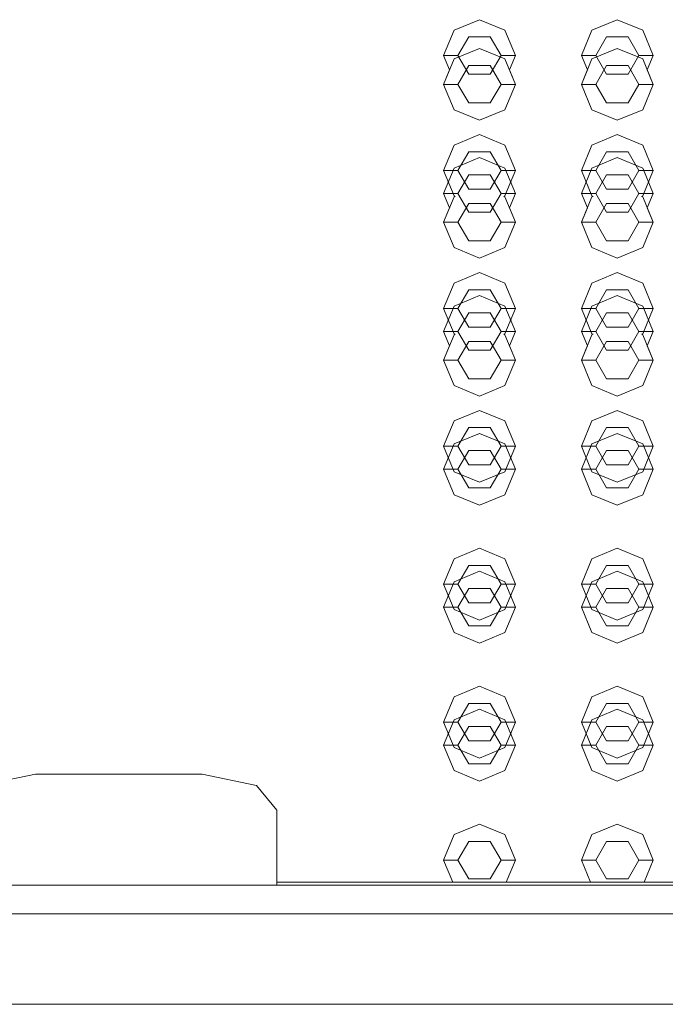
# Model space of a CAD drawing. Header units: millimetres. Extents: x 321 to 585, y -277 to 9.
# Tile 708 of 1056: x 349.994 to 350.444, y -25.745 to -25.06. Entities that reach past the tile are written whole.
import ezdxf

# ---------------------------------------------------------------- set-up
doc = ezdxf.new("R2010")
doc.units = ezdxf.units.MM
doc.header["$MEASUREMENT"] = 0
doc.layers.add('IFC-Elemento construtivo genérico-Contorno', color=253, linetype='Continuous', lineweight=5)

msp = doc.modelspace()

# ---------------------------------------------------------------- linework, layer by layer
at = {"layer": 'IFC-Elemento construtivo genérico-Contorno', "lineweight": 5}
for p, q in [((350.29653, -25.06703), (350.31421, -25.05972)), ((350.31421, -25.05972), (350.33189, -25.06703)), ((350.39254, -25.06703), (350.41021, -25.05972)), ((350.41021, -25.05972), (350.42789, -25.06703)), ((350.28921, -25.08472), (350.29653, -25.06703)), ((350.29921, -25.08472), (350.30671, -25.07172)), ((350.30671, -25.07172), (350.32171, -25.07172)), ((350.32171, -25.07172), (350.32921, -25.08472)), ((350.33189, -25.06703), (350.33921, -25.08472)), ((350.38521, -25.08472), (350.39254, -25.06703)), ((350.39521, -25.08472), (350.40271, -25.07172)), ((350.40271, -25.07172), (350.41771, -25.07172)), ((350.41771, -25.07172), (350.42521, -25.08472)), ((350.42789, -25.06703), (350.43521, -25.08472)), ((350.28921, -25.08472), (350.29921, -25.08472)), ((350.28921, -25.08472), (350.29335, -25.09472)), ((350.29653, -25.08703), (350.31421, -25.07972)), ((350.29921, -25.08472), (350.30671, -25.09771)), ((350.31421, -25.07972), (350.33189, -25.08703)), ((350.32171, -25.09771), (350.32921, -25.08472)), ((350.32921, -25.08472), (350.33921, -25.08472)), ((350.33507, -25.09472), (350.33921, -25.08472)), ((350.38521, -25.08472), (350.39521, -25.08472)), ((350.38521, -25.08472), (350.38935, -25.09472)), ((350.39254, -25.08703), (350.41021, -25.07972)), ((350.39521, -25.08472), (350.40271, -25.09771)), ((350.41021, -25.07972), (350.42789, -25.08703)), ((350.41771, -25.09771), (350.42521, -25.08472)), ((350.42521, -25.08472), (350.43521, -25.08472)), ((350.43107, -25.09472), (350.43521, -25.08472)), ((350.28921, -25.10472), (350.29653, -25.08703)), ((350.29921, -25.10472), (350.30671, -25.09172)), ((350.29921, -25.10472), (350.30671, -25.09172)), ((350.30671, -25.09172), (350.32171, -25.09172)), ((350.30671, -25.09172), (350.32171, -25.09172)), ((350.32171, -25.09172), (350.32921, -25.10472)), ((350.32171, -25.09172), (350.32921, -25.10472)), ((350.33189, -25.08703), (350.33921, -25.10472)), ((350.38521, -25.10472), (350.39254, -25.08703)), ((350.39521, -25.10472), (350.40271, -25.09172)), ((350.39521, -25.10472), (350.40271, -25.09172)), ((350.40271, -25.09172), (350.41771, -25.09172)), ((350.40271, -25.09172), (350.41771, -25.09172)), ((350.41771, -25.09172), (350.42521, -25.10472)), ((350.41771, -25.09172), (350.42521, -25.10472)), ((350.42789, -25.08703), (350.43521, -25.10472)), ((350.28921, -25.10472), (350.29335, -25.09472)), ((350.30671, -25.09771), (350.32171, -25.09771)), ((350.33507, -25.09472), (350.33921, -25.10472)), ((350.38521, -25.10472), (350.38935, -25.09472)), ((350.40271, -25.09771), (350.41771, -25.09771)), ((350.43107, -25.09472), (350.43521, -25.10472)), ((350.28921, -25.10472), (350.29921, -25.10472)), ((350.28921, -25.10472), (350.29653, -25.12239)), ((350.28921, -25.10472), (350.29921, -25.10472)), ((350.28921, -25.10472), (350.29653, -25.12239)), ((350.29921, -25.10472), (350.30671, -25.11771)), ((350.29921, -25.10472), (350.30671, -25.11771)), ((350.32171, -25.11771), (350.32921, -25.10472)), ((350.32171, -25.11771), (350.32921, -25.10472)), ((350.32921, -25.10472), (350.33921, -25.10472)), ((350.32921, -25.10472), (350.33921, -25.10472)), ((350.33189, -25.12239), (350.33921, -25.10472)), ((350.33189, -25.12239), (350.33921, -25.10472)), ((350.38521, -25.10472), (350.39521, -25.10472)), ((350.38521, -25.10472), (350.39254, -25.12239)), ((350.38521, -25.10472), (350.39521, -25.10472)), ((350.38521, -25.10472), (350.39254, -25.12239)), ((350.39521, -25.10472), (350.40271, -25.11771)), ((350.39521, -25.10472), (350.40271, -25.11771)), ((350.41771, -25.11771), (350.42521, -25.10472)), ((350.41771, -25.11771), (350.42521, -25.10472)), ((350.42521, -25.10472), (350.43521, -25.10472)), ((350.42521, -25.10472), (350.43521, -25.10472)), ((350.42789, -25.12239), (350.43521, -25.10472)), ((350.42789, -25.12239), (350.43521, -25.10472)), ((350.30671, -25.11771), (350.32171, -25.11771)), ((350.30671, -25.11771), (350.32171, -25.11771)), ((350.40271, -25.11771), (350.41771, -25.11771)), ((350.40271, -25.11771), (350.41771, -25.11771)), ((350.29653, -25.12239), (350.31421, -25.12972)), ((350.29653, -25.12239), (350.31421, -25.12972)), ((350.31421, -25.12972), (350.33189, -25.12239)), ((350.31421, -25.12972), (350.33189, -25.12239)), ((350.39254, -25.12239), (350.41021, -25.12972)), ((350.39254, -25.12239), (350.41021, -25.12972)), ((350.41021, -25.12972), (350.42789, -25.12239)), ((350.41021, -25.12972), (350.42789, -25.12239)), ((350.29653, -25.14703), (350.31421, -25.13972)), ((350.31421, -25.13972), (350.33189, -25.14703)), ((350.39254, -25.14703), (350.41021, -25.13972)), ((350.41021, -25.13972), (350.42789, -25.14703)), ((350.28921, -25.16472), (350.29653, -25.14703)), ((350.33189, -25.14703), (350.33921, -25.16472)), ((350.38521, -25.16472), (350.39254, -25.14703)), ((350.42789, -25.14703), (350.43521, -25.16472)), ((350.29921, -25.16472), (350.30671, -25.15172)), ((350.30671, -25.15172), (350.32171, -25.15172)), ((350.32171, -25.15172), (350.32921, -25.16472)), ((350.39521, -25.16472), (350.40271, -25.15172)), ((350.40271, -25.15172), (350.41771, -25.15172)), ((350.41771, -25.15172), (350.42521, -25.16472)), ((350.29653, -25.16304), (350.31421, -25.15572)), ((350.31421, -25.15572), (350.33189, -25.16304)), ((350.39254, -25.16304), (350.41021, -25.15572)), ((350.41021, -25.15572), (350.42789, -25.16304)), ((350.28921, -25.18072), (350.29653, -25.16304)), ((350.28921, -25.16472), (350.29921, -25.16472)), ((350.28921, -25.16472), (350.29653, -25.18239)), ((350.29921, -25.16472), (350.30671, -25.17771)), ((350.29921, -25.18072), (350.30671, -25.16773)), ((350.30671, -25.16773), (350.32171, -25.16773)), ((350.32171, -25.17771), (350.32921, -25.16472)), ((350.32171, -25.16773), (350.32921, -25.18072)), ((350.32921, -25.16472), (350.33921, -25.16472)), ((350.33189, -25.16304), (350.33921, -25.18072)), ((350.33189, -25.18239), (350.33921, -25.16472)), ((350.38521, -25.18072), (350.39254, -25.16304)), ((350.38521, -25.16472), (350.39521, -25.16472)), ((350.38521, -25.16472), (350.39254, -25.18239)), ((350.39521, -25.16472), (350.40271, -25.17771)), ((350.39521, -25.18072), (350.40271, -25.16773)), ((350.40271, -25.16773), (350.41771, -25.16773)), ((350.41771, -25.17771), (350.42521, -25.16472)), ((350.41771, -25.16773), (350.42521, -25.18072)), ((350.42521, -25.16472), (350.43521, -25.16472)), ((350.42789, -25.16304), (350.43521, -25.18072)), ((350.42789, -25.18239), (350.43521, -25.16472)), ((350.28921, -25.18072), (350.29921, -25.18072)), ((350.28921, -25.18072), (350.29335, -25.19072)), ((350.29921, -25.18072), (350.30671, -25.1937)), ((350.30671, -25.17771), (350.32171, -25.17771)), ((350.32171, -25.1937), (350.32921, -25.18072)), ((350.32921, -25.18072), (350.33921, -25.18072)), ((350.33507, -25.19072), (350.33921, -25.18072)), ((350.38521, -25.18072), (350.39521, -25.18072)), ((350.38521, -25.18072), (350.38936, -25.19072)), ((350.39521, -25.18072), (350.40271, -25.1937)), ((350.40271, -25.17771), (350.41771, -25.17771)), ((350.41771, -25.1937), (350.42521, -25.18072)), ((350.42521, -25.18072), (350.43521, -25.18072)), ((350.43107, -25.19072), (350.43521, -25.18072)), ((350.28921, -25.20072), (350.29653, -25.18304)), ((350.29653, -25.18239), (350.29731, -25.18272)), ((350.29653, -25.18304), (350.29731, -25.18272)), ((350.29921, -25.20072), (350.30671, -25.18773)), ((350.29921, -25.20072), (350.30671, -25.18773)), ((350.30671, -25.18773), (350.32171, -25.18773)), ((350.30671, -25.18773), (350.32171, -25.18773)), ((350.32171, -25.18773), (350.32921, -25.20072)), ((350.32171, -25.18773), (350.32921, -25.20072)), ((350.33111, -25.18272), (350.33189, -25.18239)), ((350.33111, -25.18272), (350.33189, -25.18304)), ((350.33189, -25.18304), (350.33921, -25.20072)), ((350.38521, -25.20072), (350.39254, -25.18304)), ((350.39254, -25.18239), (350.39331, -25.18272)), ((350.39254, -25.18304), (350.39331, -25.18272)), ((350.39521, -25.20072), (350.40271, -25.18773)), ((350.39521, -25.20072), (350.40271, -25.18773)), ((350.40271, -25.18773), (350.41771, -25.18773)), ((350.40271, -25.18773), (350.41771, -25.18773)), ((350.41771, -25.18773), (350.42521, -25.20072)), ((350.41771, -25.18773), (350.42521, -25.20072)), ((350.42711, -25.18272), (350.42789, -25.18239)), ((350.42711, -25.18272), (350.42789, -25.18304)), ((350.42789, -25.18304), (350.43521, -25.20072)), ((350.28921, -25.20072), (350.29335, -25.19072)), ((350.30671, -25.1937), (350.32171, -25.1937)), ((350.33507, -25.19072), (350.33921, -25.20072)), ((350.38521, -25.20072), (350.38936, -25.19072)), ((350.40271, -25.1937), (350.41771, -25.1937)), ((350.43107, -25.19072), (350.43521, -25.20072)), ((350.28921, -25.20072), (350.29921, -25.20072)), ((350.28921, -25.20072), (350.29653, -25.21839)), ((350.28921, -25.20072), (350.29921, -25.20072)), ((350.28921, -25.20072), (350.29653, -25.21839)), ((350.29921, -25.20072), (350.30671, -25.2137)), ((350.29921, -25.20072), (350.30671, -25.2137)), ((350.32171, -25.2137), (350.32921, -25.20072)), ((350.32171, -25.2137), (350.32921, -25.20072)), ((350.32921, -25.20072), (350.33921, -25.20072)), ((350.32921, -25.20072), (350.33921, -25.20072)), ((350.33189, -25.21839), (350.33921, -25.20072)), ((350.33189, -25.21839), (350.33921, -25.20072)), ((350.38521, -25.20072), (350.39521, -25.20072)), ((350.38521, -25.20072), (350.39254, -25.21839)), ((350.38521, -25.20072), (350.39521, -25.20072)), ((350.38521, -25.20072), (350.39254, -25.21839)), ((350.39521, -25.20072), (350.40271, -25.2137)), ((350.39521, -25.20072), (350.40271, -25.2137)), ((350.41771, -25.2137), (350.42521, -25.20072)), ((350.41771, -25.2137), (350.42521, -25.20072)), ((350.42521, -25.20072), (350.43521, -25.20072)), ((350.42521, -25.20072), (350.43521, -25.20072)), ((350.42789, -25.21839), (350.43521, -25.20072)), ((350.42789, -25.21839), (350.43521, -25.20072)), ((350.30671, -25.2137), (350.32171, -25.2137)), ((350.30671, -25.2137), (350.32171, -25.2137)), ((350.40271, -25.2137), (350.41771, -25.2137)), ((350.40271, -25.2137), (350.41771, -25.2137)), ((350.29653, -25.21839), (350.31421, -25.22572)), ((350.29653, -25.21839), (350.31421, -25.22572)), ((350.31421, -25.22572), (350.33189, -25.21839)), ((350.31421, -25.22572), (350.33189, -25.21839)), ((350.39254, -25.21839), (350.41021, -25.22572)), ((350.39254, -25.21839), (350.41021, -25.22572)), ((350.41021, -25.22572), (350.42789, -25.21839)), ((350.41021, -25.22572), (350.42789, -25.21839)), ((350.29653, -25.24304), (350.31421, -25.23572)), ((350.31421, -25.23572), (350.33189, -25.24304)), ((350.39254, -25.24304), (350.41021, -25.23572)), ((350.41021, -25.23572), (350.42789, -25.24304)), ((350.28921, -25.26072), (350.29653, -25.24304)), ((350.33189, -25.24304), (350.33921, -25.26072)), ((350.38521, -25.26072), (350.39254, -25.24304)), ((350.42789, -25.24304), (350.43521, -25.26072)), ((350.29921, -25.26072), (350.30671, -25.24773)), ((350.30671, -25.24773), (350.32171, -25.24773)), ((350.32171, -25.24773), (350.32921, -25.26072)), ((350.39521, -25.26072), (350.40271, -25.24773)), ((350.40271, -25.24773), (350.41771, -25.24773)), ((350.41771, -25.24773), (350.42521, -25.26072)), ((350.29653, -25.25904), (350.31421, -25.25171)), ((350.31421, -25.25171), (350.33189, -25.25904)), ((350.39254, -25.25904), (350.41021, -25.25171)), ((350.41021, -25.25171), (350.42789, -25.25904)), ((350.28921, -25.27671), (350.29653, -25.25904)), ((350.28921, -25.26072), (350.29921, -25.26072)), ((350.28921, -25.26072), (350.29653, -25.27839)), ((350.29921, -25.26072), (350.30671, -25.2737)), ((350.29921, -25.27671), (350.30671, -25.26372)), ((350.30671, -25.26372), (350.32171, -25.26372)), ((350.32171, -25.2737), (350.32921, -25.26072)), ((350.32171, -25.26372), (350.32921, -25.27671)), ((350.32921, -25.26072), (350.33921, -25.26072)), ((350.33189, -25.25904), (350.33921, -25.27671)), ((350.33189, -25.27839), (350.33921, -25.26072)), ((350.38521, -25.27671), (350.39254, -25.25904)), ((350.38521, -25.26072), (350.39521, -25.26072)), ((350.38521, -25.26072), (350.39254, -25.27839)), ((350.39521, -25.26072), (350.40271, -25.2737)), ((350.39521, -25.27671), (350.40271, -25.26372)), ((350.40271, -25.26372), (350.41771, -25.26372)), ((350.41771, -25.2737), (350.42521, -25.26072)), ((350.41771, -25.26372), (350.42521, -25.27671)), ((350.42521, -25.26072), (350.43521, -25.26072)), ((350.42789, -25.25904), (350.43521, -25.27671)), ((350.42789, -25.27839), (350.43521, -25.26072)), ((350.28921, -25.27671), (350.29921, -25.27671)), ((350.28921, -25.27671), (350.29335, -25.28671)), ((350.29921, -25.27671), (350.30671, -25.28971)), ((350.30671, -25.2737), (350.32171, -25.2737)), ((350.32171, -25.28971), (350.32921, -25.27671)), ((350.32921, -25.27671), (350.33921, -25.27671)), ((350.33507, -25.28671), (350.33921, -25.27671)), ((350.38521, -25.27671), (350.39521, -25.27671)), ((350.38521, -25.27671), (350.38935, -25.28671)), ((350.39521, -25.27671), (350.40271, -25.28971)), ((350.40271, -25.2737), (350.41771, -25.2737)), ((350.41771, -25.28971), (350.42521, -25.27671)), ((350.42521, -25.27671), (350.43521, -25.27671)), ((350.43107, -25.28671), (350.43521, -25.27671)), ((350.28921, -25.29671), (350.29653, -25.27904)), ((350.29653, -25.27839), (350.29731, -25.27871)), ((350.29653, -25.27904), (350.29731, -25.27871)), ((350.29921, -25.29671), (350.30671, -25.28372)), ((350.29921, -25.29671), (350.30671, -25.28372)), ((350.30671, -25.28372), (350.32171, -25.28372)), ((350.30671, -25.28372), (350.32171, -25.28372)), ((350.32171, -25.28372), (350.32921, -25.29671)), ((350.32171, -25.28372), (350.32921, -25.29671)), ((350.33111, -25.27871), (350.33189, -25.27839)), ((350.33111, -25.27871), (350.33189, -25.27904)), ((350.33189, -25.27904), (350.33921, -25.29671)), ((350.38521, -25.29671), (350.39254, -25.27904)), ((350.39254, -25.27839), (350.39331, -25.27871)), ((350.39254, -25.27904), (350.39331, -25.27871)), ((350.39521, -25.29671), (350.40271, -25.28372)), ((350.39521, -25.29671), (350.40271, -25.28372)), ((350.40271, -25.28372), (350.41771, -25.28372)), ((350.40271, -25.28372), (350.41771, -25.28372)), ((350.41771, -25.28372), (350.42521, -25.29671)), ((350.41771, -25.28372), (350.42521, -25.29671)), ((350.42711, -25.27871), (350.42789, -25.27839)), ((350.42711, -25.27871), (350.42789, -25.27904)), ((350.42789, -25.27904), (350.43521, -25.29671)), ((350.28921, -25.29671), (350.29335, -25.28671)), ((350.30671, -25.28971), (350.32171, -25.28971)), ((350.33507, -25.28671), (350.33921, -25.29671)), ((350.38521, -25.29671), (350.38935, -25.28671)), ((350.40271, -25.28971), (350.41771, -25.28971)), ((350.43107, -25.28671), (350.43521, -25.29671)), ((350.28921, -25.29671), (350.29921, -25.29671)), ((350.28921, -25.29671), (350.29653, -25.3144)), ((350.28921, -25.29671), (350.29921, -25.29671)), ((350.28921, -25.29671), (350.29653, -25.3144)), ((350.29921, -25.29671), (350.30671, -25.30971)), ((350.29921, -25.29671), (350.30671, -25.30971)), ((350.32171, -25.30971), (350.32921, -25.29671)), ((350.32171, -25.30971), (350.32921, -25.29671)), ((350.32921, -25.29671), (350.33921, -25.29671)), ((350.32921, -25.29671), (350.33921, -25.29671)), ((350.33189, -25.3144), (350.33921, -25.29671)), ((350.33189, -25.3144), (350.33921, -25.29671)), ((350.38521, -25.29671), (350.39521, -25.29671)), ((350.38521, -25.29671), (350.39254, -25.3144)), ((350.38521, -25.29671), (350.39521, -25.29671)), ((350.38521, -25.29671), (350.39254, -25.3144)), ((350.39521, -25.29671), (350.40271, -25.30971)), ((350.39521, -25.29671), (350.40271, -25.30971)), ((350.41771, -25.30971), (350.42521, -25.29671)), ((350.41771, -25.30971), (350.42521, -25.29671)), ((350.42521, -25.29671), (350.43521, -25.29671)), ((350.42521, -25.29671), (350.43521, -25.29671)), ((350.42789, -25.3144), (350.43521, -25.29671)), ((350.42789, -25.3144), (350.43521, -25.29671)), ((350.30671, -25.30971), (350.32171, -25.30971)), ((350.30671, -25.30971), (350.32171, -25.30971)), ((350.40271, -25.30971), (350.41771, -25.30971)), ((350.40271, -25.30971), (350.41771, -25.30971)), ((350.29653, -25.3144), (350.31421, -25.32171)), ((350.29653, -25.3144), (350.31421, -25.32171)), ((350.31421, -25.32171), (350.33189, -25.3144)), ((350.31421, -25.32171), (350.33189, -25.3144)), ((350.39254, -25.3144), (350.41021, -25.32171)), ((350.39254, -25.3144), (350.41021, -25.32171)), ((350.41021, -25.32171), (350.42789, -25.3144)), ((350.41021, -25.32171), (350.42789, -25.3144)), ((350.29653, -25.33904), (350.31421, -25.33171)), ((350.31421, -25.33171), (350.33189, -25.33904)), ((350.39254, -25.33904), (350.41021, -25.33171)), ((350.41021, -25.33171), (350.42789, -25.33904)), ((350.28921, -25.35671), (350.29653, -25.33904)), ((350.33189, -25.33904), (350.33921, -25.35671)), ((350.38521, -25.35671), (350.39254, -25.33904)), ((350.42789, -25.33904), (350.43521, -25.35671)), ((350.29921, -25.35671), (350.30671, -25.34372)), ((350.30671, -25.34372), (350.32171, -25.34372)), ((350.32171, -25.34372), (350.32921, -25.35671)), ((350.39521, -25.35671), (350.40271, -25.34372)), ((350.40271, -25.34372), (350.41771, -25.34372)), ((350.41771, -25.34372), (350.42521, -25.35671)), ((350.29653, -25.35504), (350.31421, -25.34772)), ((350.31421, -25.34772), (350.33189, -25.35504)), ((350.39254, -25.35504), (350.41021, -25.34772)), ((350.41021, -25.34772), (350.42789, -25.35504)), ((350.28921, -25.37272), (350.29653, -25.35504)), ((350.28921, -25.35671), (350.29921, -25.35671)), ((350.28921, -25.35671), (350.29653, -25.3744)), ((350.29921, -25.35671), (350.30671, -25.36971)), ((350.29921, -25.37272), (350.30671, -25.35973)), ((350.30671, -25.35973), (350.32171, -25.35973)), ((350.32171, -25.36971), (350.32921, -25.35671)), ((350.32171, -25.35973), (350.32921, -25.37272)), ((350.32921, -25.35671), (350.33921, -25.35671)), ((350.33189, -25.35504), (350.33921, -25.37272)), ((350.33189, -25.3744), (350.33921, -25.35671)), ((350.38521, -25.37272), (350.39254, -25.35504)), ((350.38521, -25.35671), (350.39521, -25.35671)), ((350.38521, -25.35671), (350.39254, -25.3744)), ((350.39521, -25.35671), (350.40271, -25.36971)), ((350.39521, -25.37272), (350.40271, -25.35973)), ((350.40271, -25.35973), (350.41771, -25.35973)), ((350.41771, -25.36971), (350.42521, -25.35671)), ((350.41771, -25.35973), (350.42521, -25.37272)), ((350.42521, -25.35671), (350.43521, -25.35671)), ((350.42789, -25.35504), (350.43521, -25.37272)), ((350.42789, -25.3744), (350.43521, -25.35671)), ((350.28921, -25.37272), (350.29921, -25.37272)), ((350.28921, -25.37272), (350.29653, -25.39039)), ((350.29921, -25.37272), (350.30671, -25.38571)), ((350.30671, -25.36971), (350.32171, -25.36971)), ((350.32171, -25.38571), (350.32921, -25.37272)), ((350.32921, -25.37272), (350.33921, -25.37272)), ((350.33189, -25.39039), (350.33921, -25.37272)), ((350.38521, -25.37272), (350.39521, -25.37272)), ((350.38521, -25.37272), (350.39254, -25.39039)), ((350.39521, -25.37272), (350.40271, -25.38571)), ((350.40271, -25.36971), (350.41771, -25.36971)), ((350.41771, -25.38571), (350.42521, -25.37272)), ((350.42521, -25.37272), (350.43521, -25.37272)), ((350.42789, -25.39039), (350.43521, -25.37272)), ((350.29653, -25.3744), (350.31421, -25.38171)), ((350.31421, -25.38171), (350.33189, -25.3744)), ((350.39254, -25.3744), (350.41021, -25.38171)), ((350.41021, -25.38171), (350.42789, -25.3744)), ((350.30671, -25.38571), (350.32171, -25.38571)), ((350.40271, -25.38571), (350.41771, -25.38571)), ((350.29653, -25.39039), (350.31421, -25.39772)), ((350.31421, -25.39772), (350.33189, -25.39039)), ((350.39254, -25.39039), (350.41021, -25.39772)), ((350.41021, -25.39772), (350.42789, -25.39039)), ((350.29653, -25.43504), (350.31421, -25.42772)), ((350.31421, -25.42772), (350.33189, -25.43504)), ((350.39254, -25.43504), (350.41021, -25.42772)), ((350.41021, -25.42772), (350.42789, -25.43504)), ((350.28921, -25.45272), (350.29653, -25.43504)), ((350.33189, -25.43504), (350.33921, -25.45272)), ((350.38521, -25.45272), (350.39254, -25.43504)), ((350.42789, -25.43504), (350.43521, -25.45272)), ((350.29921, -25.45272), (350.30671, -25.43973)), ((350.30671, -25.43973), (350.32171, -25.43973)), ((350.32171, -25.43973), (350.32921, -25.45272)), ((350.39521, -25.45272), (350.40271, -25.43973)), ((350.40271, -25.43973), (350.41771, -25.43973)), ((350.41771, -25.43973), (350.42521, -25.45272)), ((350.29653, -25.45104), (350.31421, -25.44371)), ((350.31421, -25.44371), (350.33189, -25.45104)), ((350.39254, -25.45104), (350.41021, -25.44371)), ((350.41021, -25.44371), (350.42789, -25.45104)), ((350.28921, -25.46871), (350.29653, -25.45104)), ((350.28921, -25.45272), (350.29921, -25.45272)), ((350.28921, -25.45272), (350.29653, -25.47039)), ((350.29921, -25.45272), (350.30671, -25.46571)), ((350.29921, -25.46871), (350.30671, -25.45572)), ((350.30671, -25.45572), (350.32171, -25.45572)), ((350.32171, -25.46571), (350.32921, -25.45272)), ((350.32171, -25.45572), (350.32921, -25.46871)), ((350.32921, -25.45272), (350.33921, -25.45272)), ((350.33189, -25.45104), (350.33921, -25.46871)), ((350.33189, -25.47039), (350.33921, -25.45272)), ((350.38521, -25.46871), (350.39254, -25.45104)), ((350.38521, -25.45272), (350.39521, -25.45272)), ((350.38521, -25.45272), (350.39254, -25.47039)), ((350.39521, -25.45272), (350.40271, -25.46571)), ((350.39521, -25.46871), (350.40271, -25.45572)), ((350.40271, -25.45572), (350.41771, -25.45572)), ((350.41771, -25.46571), (350.42521, -25.45272)), ((350.41771, -25.45572), (350.42521, -25.46871)), ((350.42521, -25.45272), (350.43521, -25.45272)), ((350.42789, -25.45104), (350.43521, -25.46871)), ((350.42789, -25.47039), (350.43521, -25.45272)), ((350.28921, -25.46871), (350.29921, -25.46871)), ((350.28921, -25.46871), (350.29653, -25.48639)), ((350.29921, -25.46871), (350.30671, -25.4817)), ((350.30671, -25.46571), (350.32171, -25.46571)), ((350.32171, -25.4817), (350.32921, -25.46871)), ((350.32921, -25.46871), (350.33921, -25.46871)), ((350.33189, -25.48639), (350.33921, -25.46871)), ((350.38521, -25.46871), (350.39521, -25.46871)), ((350.38521, -25.46871), (350.39254, -25.48639)), ((350.39521, -25.46871), (350.40271, -25.4817)), ((350.40271, -25.46571), (350.41771, -25.46571)), ((350.41771, -25.4817), (350.42521, -25.46871)), ((350.42521, -25.46871), (350.43521, -25.46871)), ((350.42789, -25.48639), (350.43521, -25.46871)), ((350.29653, -25.47039), (350.31421, -25.47772)), ((350.31421, -25.47772), (350.33189, -25.47039)), ((350.39254, -25.47039), (350.41021, -25.47772)), ((350.41021, -25.47772), (350.42789, -25.47039)), ((350.30671, -25.4817), (350.32171, -25.4817)), ((350.40271, -25.4817), (350.41771, -25.4817)), ((350.29653, -25.48639), (350.31421, -25.49371)), ((350.31421, -25.49371), (350.33189, -25.48639)), ((350.39254, -25.48639), (350.41021, -25.49371)), ((350.41021, -25.49371), (350.42789, -25.48639)), ((350.29653, -25.53104), (350.31421, -25.52371)), ((350.31421, -25.52371), (350.33189, -25.53104)), ((350.39254, -25.53104), (350.41021, -25.52371)), ((350.41021, -25.52371), (350.42789, -25.53104)), ((350.28921, -25.54871), (350.29653, -25.53104)), ((350.33189, -25.53104), (350.33921, -25.54871)), ((350.38521, -25.54871), (350.39254, -25.53104)), ((350.42789, -25.53104), (350.43521, -25.54871)), ((350.29921, -25.54871), (350.30671, -25.53572)), ((350.30671, -25.53572), (350.32171, -25.53572)), ((350.32171, -25.53572), (350.32921, -25.54871)), ((350.39521, -25.54871), (350.40271, -25.53572)), ((350.40271, -25.53572), (350.41771, -25.53572)), ((350.41771, -25.53572), (350.42521, -25.54871)), ((350.29653, -25.54703), (350.31421, -25.53972)), ((350.31421, -25.53972), (350.33189, -25.54703)), ((350.39254, -25.54703), (350.41021, -25.53972)), ((350.41021, -25.53972), (350.42789, -25.54703)), ((350.28921, -25.56472), (350.29653, -25.54703)), ((350.28921, -25.54871), (350.29921, -25.54871)), ((350.28921, -25.54871), (350.29653, -25.56639)), ((350.29921, -25.54871), (350.30671, -25.5617)), ((350.29921, -25.56472), (350.30671, -25.55172)), ((350.30671, -25.55172), (350.32171, -25.55172)), ((350.32171, -25.5617), (350.32921, -25.54871)), ((350.32171, -25.55172), (350.32921, -25.56472)), ((350.32921, -25.54871), (350.33921, -25.54871)), ((350.33189, -25.54703), (350.33921, -25.56472)), ((350.33189, -25.56639), (350.33921, -25.54871)), ((350.38521, -25.56472), (350.39254, -25.54703)), ((350.38521, -25.54871), (350.39521, -25.54871)), ((350.38521, -25.54871), (350.39254, -25.56639)), ((350.39521, -25.54871), (350.40271, -25.5617)), ((350.39521, -25.56472), (350.40271, -25.55172)), ((350.40271, -25.55172), (350.41771, -25.55172)), ((350.41771, -25.5617), (350.42521, -25.54871)), ((350.41771, -25.55172), (350.42521, -25.56472)), ((350.42521, -25.54871), (350.43521, -25.54871)), ((350.42789, -25.54703), (350.43521, -25.56472)), ((350.42789, -25.56639), (350.43521, -25.54871)), ((350.28921, -25.56472), (350.29921, -25.56472)), ((350.28921, -25.56472), (350.29653, -25.58239)), ((350.29921, -25.56472), (350.30671, -25.57771)), ((350.30671, -25.5617), (350.32171, -25.5617)), ((350.32171, -25.57771), (350.32921, -25.56472)), ((350.32921, -25.56472), (350.33921, -25.56472)), ((350.33189, -25.58239), (350.33921, -25.56472)), ((350.38521, -25.56472), (350.39521, -25.56472)), ((350.38521, -25.56472), (350.39254, -25.58239)), ((350.39521, -25.56472), (350.40271, -25.57771)), ((350.40271, -25.5617), (350.41771, -25.5617)), ((350.41771, -25.57771), (350.42521, -25.56472)), ((350.42521, -25.56472), (350.43521, -25.56472)), ((350.42789, -25.58239), (350.43521, -25.56472)), ((350.29653, -25.56639), (350.31421, -25.57371)), ((350.31421, -25.57371), (350.33189, -25.56639)), ((350.39254, -25.56639), (350.41021, -25.57371)), ((350.41021, -25.57371), (350.42789, -25.56639)), ((350.30671, -25.57771), (350.32171, -25.57771)), ((350.40271, -25.57771), (350.41771, -25.57771)), ((349.96706, -25.59288), (350.00506, -25.58489)), ((349.96706, -25.59288), (350.00506, -25.58489)), ((350.00506, -25.58489), (350.12106, -25.58489)), ((350.00506, -25.58489), (350.12106, -25.58489)), ((350.12106, -25.58489), (350.15907, -25.59288)), ((350.12106, -25.58489), (350.15907, -25.59288)), ((350.29653, -25.58239), (350.31421, -25.58972)), ((350.31421, -25.58972), (350.33189, -25.58239)), ((350.39254, -25.58239), (350.41021, -25.58972)), ((350.41021, -25.58972), (350.42789, -25.58239)), ((350.15907, -25.59288), (350.17307, -25.60989)), ((350.15907, -25.59288), (350.17307, -25.60989)), ((350.17307, -25.66213), (350.17307, -25.60989)), ((350.17307, -25.66213), (350.17307, -25.60989)), ((350.29653, -25.62703), (350.31421, -25.61972)), ((350.31421, -25.61972), (350.33189, -25.62703)), ((350.39254, -25.62703), (350.41021, -25.61972)), ((350.41021, -25.61972), (350.42789, -25.62703)), ((350.28921, -25.64472), (350.29653, -25.62703)), ((350.33189, -25.62703), (350.33921, -25.64472)), ((350.38521, -25.64472), (350.39254, -25.62703)), ((350.42789, -25.62703), (350.43521, -25.64472)), ((350.29921, -25.64472), (350.30671, -25.63172)), ((350.30671, -25.63172), (350.32171, -25.63172)), ((350.32171, -25.63172), (350.32921, -25.64472)), ((350.39521, -25.64472), (350.40271, -25.63172)), ((350.40271, -25.63172), (350.41771, -25.63172)), ((350.41771, -25.63172), (350.42521, -25.64472)), ((350.28921, -25.64472), (350.29921, -25.64472)), ((350.28921, -25.64472), (350.2956, -25.66014)), ((350.29921, -25.64472), (350.30671, -25.65771)), ((350.32171, -25.65771), (350.32921, -25.64472)), ((350.32921, -25.64472), (350.33921, -25.64472)), ((350.33282, -25.66014), (350.33921, -25.64472)), ((350.38521, -25.64472), (350.39521, -25.64472)), ((350.38521, -25.64472), (350.3916, -25.66014)), ((350.39521, -25.64472), (350.40271, -25.65771)), ((350.41771, -25.65771), (350.42521, -25.64472)), ((350.42521, -25.64472), (350.43521, -25.64472)), ((350.42882, -25.66014), (350.43521, -25.64472)), ((350.17307, -25.66014), (351.35421, -25.66014)), ((350.17307, -25.66014), (351.35421, -25.66014)), ((350.30671, -25.65771), (350.32171, -25.65771)), ((350.40271, -25.65771), (350.41771, -25.65771)), ((349.91106, -25.66213), (352.57307, -25.66213)), ((349.91106, -25.66213), (352.57307, -25.66213)), ((349.91106, -25.68213), (352.57307, -25.68213)), ((349.91106, -25.74514), (350.85037, -25.74514)), ((349.91106, -25.74514), (350.85037, -25.74514))]:
    msp.add_line(p, q, dxfattribs=at)

doc.saveas('drawing.dxf')
